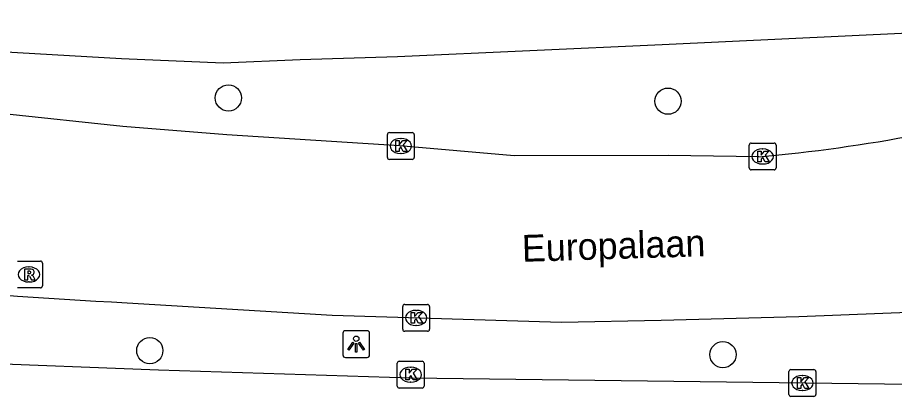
# Model space of a CAD drawing. Extents: x 160026 to 161302, y 384757 to 385701.
# Drawn here: x 160744.75 to 160777.44, y 385310.47 to 385324.59 of the extents above; entities that cross this region are included whole.
import ezdxf

# ---------------------------------------------------------------- set-up
doc = ezdxf.new("R2010")
doc.units = 0
for name, color, linetype in [('IMGEO_Boom', 7, 'Continuous'), ('IMGEO_Kolk', 7, 'Continuous'), ('IMGEO_Lichtpunt', 7, 'Continuous'), ('IMGEO_Openbare_ruimte_label', 7, 'Continuous'), ('IMGEO_Rijbaan_lokaal_gesloten', 7, 'Continuous'), ('IMGEO_Rijbaan_lokaal_open', 7, 'Continuous'), ('IMGEO_Rioolput', 7, 'Continuous')]:
    doc.layers.add(name, color=color, linetype=linetype)

msp = doc.modelspace()

# ---------------------------------------------------------------- linework, layer by layer
at = {"layer": 'IMGEO_Boom'}
for centre in [(160752.61, 385321.591), (160769.001, 385321.47), (160749.681, 385312.174), (160771.049, 385312.025)]:
    msp.add_circle(centre, 0.489, dxfattribs=at)
at = {"layer": 'IMGEO_Kolk'}
for p, q in [((160758.537, 385319.374), (160758.537, 385320.226)), ((160758.612, 385320.3), (160759.464, 385320.3)), ((160759.025, 385320.08), (160759.05, 385320.08)), ((160759.538, 385320.226), (160759.538, 385319.374)), ((160772.027, 385318.983), (160772.027, 385319.835)), ((160772.102, 385319.909), (160772.954, 385319.909)), ((160773.028, 385319.835), (160773.028, 385318.983)), ((160759.048, 385319.52), (160759.023, 385319.52)), ((160772.515, 385319.689), (160772.54, 385319.689)), ((160759.464, 385319.3), (160758.612, 385319.3)), ((160772.538, 385319.129), (160772.513, 385319.129)), ((160772.954, 385318.909), (160772.102, 385318.909)), ((160759.184, 385313.895), (160760.036, 385313.895)), ((160759.109, 385312.969), (160759.109, 385313.821)), ((160759.597, 385313.675), (160759.622, 385313.675)), ((160760.11, 385313.821), (160760.11, 385312.969)), ((160760.036, 385312.895), (160759.184, 385312.895)), ((160759.62, 385313.115), (160759.595, 385313.115)), ((160758.906, 385310.854), (160758.906, 385311.706)), ((160758.981, 385311.78), (160759.833, 385311.78)), ((160759.394, 385311.56), (160759.419, 385311.56)), ((160759.907, 385311.706), (160759.907, 385310.854)), ((160773.511, 385310.541), (160773.511, 385311.393)), ((160773.586, 385311.467), (160774.438, 385311.467)), ((160773.999, 385311.247), (160774.024, 385311.247)), ((160774.512, 385311.393), (160774.512, 385310.541)), ((160759.417, 385311), (160759.392, 385311)), ((160759.833, 385310.78), (160758.981, 385310.78)), ((160774.022, 385310.687), (160773.997, 385310.687)), ((160774.438, 385310.467), (160773.586, 385310.467))]:
    msp.add_line(p, q, dxfattribs=at)
for points in [[(160758.537, 385319.374), (160758.537, 385320.226)], [(160758.612, 385320.3), (160759.464, 385320.3)], [(160759.538, 385320.226), (160759.538, 385319.374)], [(160758.858, 385320), (160758.981, 385320), (160758.981, 385319.849), (160759.111, 385320), (160759.275, 385320), (160759.129, 385319.849), (160759.282, 385319.6), (160759.13, 385319.6), (160759.045, 385319.764), (160758.981, 385319.697), (160758.981, 385319.6), (160758.858, 385319.6), (160758.858, 385320)], [(160772.027, 385318.983), (160772.027, 385319.835)], [(160772.102, 385319.909), (160772.954, 385319.909)], [(160773.028, 385319.835), (160773.028, 385318.983)], [(160772.348, 385319.609), (160772.471, 385319.609), (160772.471, 385319.458), (160772.601, 385319.609), (160772.765, 385319.609), (160772.619, 385319.458), (160772.772, 385319.209), (160772.62, 385319.209), (160772.535, 385319.373), (160772.471, 385319.306), (160772.471, 385319.209), (160772.348, 385319.209), (160772.348, 385319.609)], [(160759.464, 385319.3), (160758.612, 385319.3)], [(160772.954, 385318.909), (160772.102, 385318.909)], [(160759.184, 385313.895), (160760.036, 385313.895)], [(160759.109, 385312.969), (160759.109, 385313.821)], [(160759.43, 385313.595), (160759.553, 385313.595), (160759.553, 385313.444), (160759.683, 385313.595), (160759.847, 385313.595), (160759.701, 385313.444), (160759.854, 385313.195), (160759.702, 385313.195), (160759.617, 385313.359), (160759.553, 385313.292), (160759.553, 385313.195), (160759.43, 385313.195), (160759.43, 385313.595)], [(160760.11, 385313.821), (160760.11, 385312.969)], [(160760.036, 385312.895), (160759.184, 385312.895)], [(160758.906, 385310.854), (160758.906, 385311.706)], [(160758.981, 385311.78), (160759.833, 385311.78)], [(160759.907, 385311.706), (160759.907, 385310.854)], [(160759.227, 385311.48), (160759.35, 385311.48), (160759.35, 385311.329), (160759.48, 385311.48), (160759.644, 385311.48), (160759.498, 385311.329), (160759.651, 385311.08), (160759.499, 385311.08), (160759.414, 385311.244), (160759.35, 385311.177), (160759.35, 385311.08), (160759.227, 385311.08), (160759.227, 385311.48)], [(160773.511, 385310.541), (160773.511, 385311.393)], [(160773.586, 385311.467), (160774.438, 385311.467)], [(160774.512, 385311.393), (160774.512, 385310.541)], [(160773.832, 385311.167), (160773.955, 385311.167), (160773.955, 385311.016), (160774.085, 385311.167), (160774.249, 385311.167), (160774.103, 385311.016), (160774.256, 385310.767), (160774.104, 385310.767), (160774.019, 385310.931), (160773.955, 385310.864), (160773.955, 385310.767), (160773.832, 385310.767), (160773.832, 385311.167)], [(160759.833, 385310.78), (160758.981, 385310.78)], [(160774.438, 385310.467), (160773.586, 385310.467)]]:
    msp.add_lwpolyline(points, dxfattribs=at)
for centre, start, end in [((160758.614, 385320.224), 91.552, 178.448), ((160758.614, 385320.224), 91.552, 178.448), ((160759.462, 385320.224), 1.552, 88.448), ((160759.462, 385320.224), 1.552, 88.448), ((160772.104, 385319.833), 91.552, 178.448), ((160772.104, 385319.833), 91.552, 178.448), ((160772.952, 385319.833), 1.552, 88.448), ((160772.952, 385319.833), 1.552, 88.448), ((160758.614, 385319.376), 181.552, 268.448), ((160758.614, 385319.376), 181.552, 268.448), ((160759.462, 385319.376), 271.552, 358.448), ((160759.462, 385319.376), 271.552, 358.448), ((160772.104, 385318.985), 181.552, 268.448), ((160772.104, 385318.985), 181.552, 268.448), ((160772.952, 385318.985), 271.552, 358.448), ((160772.952, 385318.985), 271.552, 358.448), ((160759.186, 385313.819), 91.552, 178.448), ((160759.186, 385313.819), 91.552, 178.448), ((160760.034, 385313.819), 1.552, 88.448), ((160760.034, 385313.819), 1.552, 88.448), ((160759.186, 385312.971), 181.552, 268.448), ((160759.186, 385312.971), 181.552, 268.448), ((160760.034, 385312.971), 271.552, 358.448), ((160760.034, 385312.971), 271.552, 358.448), ((160758.983, 385311.704), 91.552, 178.448), ((160758.983, 385311.704), 91.552, 178.448), ((160759.831, 385311.704), 1.552, 88.448), ((160759.831, 385311.704), 1.552, 88.448), ((160773.588, 385311.391), 91.552, 178.448), ((160773.588, 385311.391), 91.552, 178.448), ((160774.436, 385311.391), 1.552, 88.448), ((160774.436, 385311.391), 1.552, 88.448), ((160758.983, 385310.856), 181.552, 268.448), ((160758.983, 385310.856), 181.552, 268.448), ((160759.831, 385310.856), 271.552, 358.448), ((160759.831, 385310.856), 271.552, 358.448), ((160773.588, 385310.543), 181.552, 268.448), ((160773.588, 385310.543), 181.552, 268.448), ((160774.436, 385310.543), 271.552, 358.448), ((160774.436, 385310.543), 271.552, 358.448)]:
    msp.add_arc(centre, 0.0765, start, end, dxfattribs=at)
for centre, major_axis, ratio, start_param, end_param in [((160759.024, 385319.8), (-0.387, 0.002), 0.722429, 4.712389, 7.853982), ((160759.049, 385319.8), (-0.39, 0.002), 0.717154, 1.570796, 4.712389), ((160772.514, 385319.409), (-0.387, 0.002), 0.722429, 4.712389, 7.853982), ((160772.539, 385319.409), (-0.39, 0.002), 0.717154, 1.570796, 4.712389), ((160759.596, 385313.395), (-0.387, 0.002), 0.722429, 4.712389, 7.853982), ((160759.621, 385313.395), (-0.39, 0.002), 0.717154, 1.570796, 4.712389), ((160759.393, 385311.28), (-0.387, 0.002), 0.722429, 4.712389, 7.853982), ((160759.418, 385311.28), (-0.39, 0.002), 0.717154, 1.570796, 4.712389), ((160773.998, 385310.967), (-0.387, 0.002), 0.722429, 4.712389, 7.853982), ((160774.023, 385310.967), (-0.39, 0.002), 0.717154, 1.570796, 4.712389)]:
    msp.add_ellipse(centre, major_axis=major_axis, ratio=ratio, start_param=start_param, end_param=end_param, dxfattribs=at)
at = {"layer": 'IMGEO_Lichtpunt'}
for p, q in [((160757.78, 385312.916), (160756.972, 385312.916)), ((160757.78, 385312.916), (160756.972, 385312.916)), ((160756.878, 385312.821), (160756.878, 385312.014)), ((160756.878, 385312.821), (160756.878, 385312.014)), ((160757.874, 385312.014), (160757.874, 385312.821)), ((160757.874, 385312.014), (160757.874, 385312.821)), ((160756.972, 385311.92), (160757.78, 385311.92)), ((160756.972, 385311.92), (160757.78, 385311.92))]:
    msp.add_line(p, q, dxfattribs=at)
for points in [[(160757.252, 385312.485), (160757.291, 385312.457), (160757.103, 385312.195), (160757.065, 385312.222), (160757.252, 385312.485)], [(160757.354, 385312.437), (160757.401, 385312.437), (160757.401, 385312.115), (160757.354, 385312.115), (160757.354, 385312.437)], [(160757.464, 385312.457), (160757.502, 385312.484), (160757.689, 385312.222), (160757.65, 385312.194), (160757.464, 385312.457)]]:
    msp.add_lwpolyline(points, dxfattribs=at)
msp.add_circle((160757.377, 385312.619), 0.0994, dxfattribs=at)
for centre, start, end in [((160756.972, 385312.821), 90, 180), ((160756.972, 385312.821), 90, 180), ((160757.78, 385312.821), 0, 90), ((160757.78, 385312.821), 0, 90), ((160756.972, 385312.014), 180, 270), ((160756.972, 385312.014), 180, 270), ((160757.78, 385312.014), 270, 0), ((160757.78, 385312.014), 270, 360)]:
    msp.add_arc(centre, 0.0946, start, end, dxfattribs=at)
at = {"layer": 'IMGEO_Rijbaan_lokaal_gesloten'}
for points in [[(160740.237, 385323.978), (160744.096, 385323.326), (160748.623, 385323.061), (160752.42, 385322.897), (160755.288, 385323.018), (160758.913, 385323.132), (160768.782, 385323.578), (160777.972, 385324.021), (160788.219, 385324.587)], [(160772.383, 385319.395), (160769.006, 385319.442), (160763.262, 385319.431), (160758.985, 385319.804), (160752.559, 385320.21), (160748.681, 385320.526), (160744.243, 385320.999), (160739.98, 385321.407)], [(160748.834, 385313.956), (160756.479, 385313.49), (160765.031, 385313.233), (160768.747, 385313.307), (160773.872, 385313.446), (160779.827, 385313.686)]]:
    msp.add_lwpolyline(points, dxfattribs=at)
for centre, radius, start, end in [((160766.871, 385380.598), 61.45, 275.14589, 286.29564), ((160771.538, 385713.458), 400.147, 264.06812, 266.7474)]:
    msp.add_arc(centre, radius, start, end, dxfattribs=at)
at = {"layer": 'IMGEO_Rijbaan_lokaal_open'}
msp.add_lwpolyline([(160778.052, 385310.916), (160759.401, 385311.147), (160750, 385311.444), (160742.942, 385311.716), (160739.196, 385311.815)], dxfattribs=at)
at = {"layer": 'IMGEO_Rioolput'}
for p, q in [((160744.75, 385315.512), (160745.602, 385315.512)), ((160745.163, 385315.292), (160745.188, 385315.292)), ((160745.676, 385315.438), (160745.676, 385314.586)), ((160745.602, 385314.512), (160744.75, 385314.512)), ((160745.186, 385314.732), (160745.161, 385314.732))]:
    msp.add_line(p, q, dxfattribs=at)
for points in [[(160744.75, 385315.512), (160745.602, 385315.512)], [(160745.264, 385315.21), (160745.012, 385315.212), (160745.012, 385314.812)], [(160745.676, 385315.438), (160745.676, 385314.586)], [(160745.012, 385314.812), (160745.136, 385314.812), (160745.136, 385314.974), (160745.147, 385314.974)], [(160745.19, 385315.131), (160745.136, 385315.131), (160745.136, 385315.05)], [(160745.136, 385315.05), (160745.188, 385315.05)], [(160745.194, 385314.945), (160745.265, 385314.812), (160745.405, 385314.812), (160745.34, 385314.938)], [(160745.602, 385314.512), (160744.75, 385314.512)]]:
    msp.add_lwpolyline(points, dxfattribs=at)
for centre, radius, start, end in [((160745.6, 385315.436), 0.0765, 1.552, 88.448), ((160745.6, 385315.436), 0.0765, 1.552, 88.448), ((160745.263, 385315.1), 0.109, 350.3612, 89.416), ((160745.146, 385314.921), 0.0533, 26.0293, 88.6989), ((160745.172, 385315.239), 0.19, 274.7715, 282.9687), ((160745.196, 385315.035), 0.0964, 77.0061, 93.1865), ((160745.21, 385315.092), 0.0378, 276.6634, 79.6772), ((160745.261, 385315.1), 0.112, 277.5842, 350.9817), ((160745.245, 385314.885), 0.108, 29.5134, 73.7905), ((160745.6, 385314.588), 0.0765, 271.552, 358.448), ((160745.6, 385314.588), 0.0765, 271.552, 358.448)]:
    msp.add_arc(centre, radius, start, end, dxfattribs=at)
for centre, major_axis, ratio, start_param, end_param in [((160745.162, 385315.012), (-0.387, 0.002), 0.722429, 4.712389, 7.853982), ((160745.187, 385315.012), (-0.39, 0.002), 0.717154, 1.570796, 4.712389)]:
    msp.add_ellipse(centre, major_axis=major_axis, ratio=ratio, start_param=start_param, end_param=end_param, dxfattribs=at)

# ---------------------------------------------------------------- texts
at = {"layer": 'IMGEO_Openbare_ruimte_label'}
msp.add_text('Europalaan', height=1, rotation=1.7756, dxfattribs=at).set_placement((160763.568, 385315.483))

doc.saveas('drawing.dxf')
